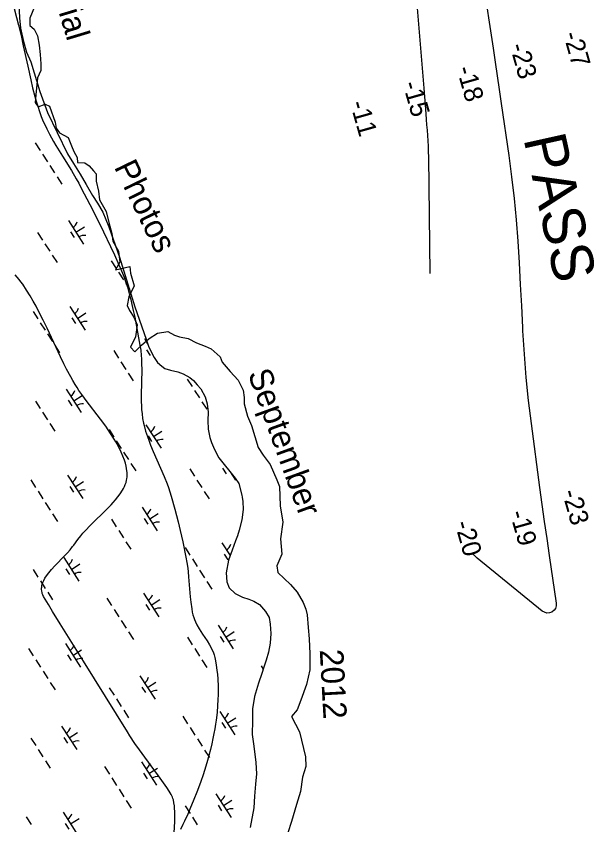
# Model space of a CAD drawing. Extents: x 3937982 to 3958556, y 219448 to 241894.
# Drawn here: x 3948254 to 3949288, y 227680 to 229125 of the extents above; entities that cross this region are included whole.
import ezdxf

# ---------------------------------------------------------------- set-up
doc = ezdxf.new("R2010")
doc.units = 0
for name, color, linetype in [('V-RIVR-EDGE', 7, 'Continuous'), ('V-RIVR-IDEN', 7, 'Continuous'), ('V-RIVR-RANG', 7, 'Continuous'), ('V-SITE-VEGE', 7, 'Continuous'), ('V-TOPO-MINR', 7, 'Continuous'), ('V-WETL-SWMP', 7, 'Continuous')]:
    doc.layers.add(name, color=color, linetype=linetype)

msp = doc.modelspace()

# ---------------------------------------------------------------- linework, layer by layer
at = {"layer": 'V-RIVR-EDGE'}
msp.add_lwpolyline([(3948288.104, 229144.622), (3948278.275, 229121.033), (3948278.275, 229108.255), (3948286.138, 229101.375), (3948292.036, 229089.58), (3948294.984, 229072.871), (3948296.95, 229056.161), (3948297.933, 229039.452), (3948297.933, 229027.657), (3948292.036, 229014.88), (3948289.087, 228984.41), (3948288.104, 228970.65), (3948293.019, 228962.786), (3948305.796, 228967.701), (3948313.66, 228963.769), (3948323.488, 228935.265), (3948325.454, 228924.453), (3948331.352, 228916.59), (3948347.078, 228907.744), (3948352.975, 228893.001), (3948356.907, 228883.172), (3948362.804, 228872.36), (3948363.787, 228863.514), (3948376.565, 228862.531), (3948384.428, 228857.617), (3948392.291, 228848.77), (3948397.206, 228842.873), (3948397.206, 228830.095), (3948401.137, 228812.403), (3948403.103, 228796.677), (3948414.898, 228776.036), (3948419.812, 228756.378), (3948424.727, 228736.72), (3948426.693, 228722.96), (3948436.521, 228705.268), (3948439.47, 228685.61), (3948431.607, 228671.849), (3948457.162, 228677.747), (3948458.145, 228665.952), (3948465.025, 228643.345), (3948455.197, 228623.687), (3948452.248, 228607.961), (3948456.179, 228599.115), (3948464.043, 228587.32), (3948469.94, 228573.56), (3948466.991, 228551.936), (3948458.145, 228533.261), (3948466.008, 228525.398), (3948477.803, 228537.192), (3948491.564, 228548.987), (3948506.307, 228558.816), (3948524.982, 228561.765), (3948536.777, 228554.885), (3948545.623, 228551.936), (3948561.349, 228548.987), (3948576.093, 228541.124), (3948591.819, 228535.227), (3948602.631, 228530.312), (3948618.357, 228516.552), (3948622.289, 228506.723), (3948636.049, 228490.013), (3948650.793, 228474.287), (3948659.639, 228456.595), (3948661.605, 228443.817), (3948661.605, 228432.023), (3948667.502, 228410.399), (3948674.382, 228393.69), (3948680.28, 228374.032), (3948686.177, 228354.374), (3948695.023, 228340.613), (3948707.801, 228323.904), (3948719.595, 228296.383), (3948724.51, 228284.588), (3948725.493, 228250.187), (3948730.407, 228220.7), (3948726.476, 228191.213), (3948727.459, 228177.453), (3948728.442, 228163.692), (3948719.595, 228143.051), (3948721.561, 228131.256), (3948744.168, 228109.633), (3948755.963, 228095.872), (3948766.774, 228077.197), (3948771.689, 228065.402), (3948773.655, 228055.573), (3948775.621, 228032.967), (3948777.586, 228012.326), (3948778.569, 227985.788), (3948778.569, 227957.284), (3948772.672, 227930.746), (3948762.843, 227903.225), (3948755.963, 227885.533), (3948746.134, 227873.738), (3948759.894, 227846.217), (3948770.706, 227801.986), (3948771.689, 227784.294), (3948765.792, 227765.619), (3948761.86, 227740.064), (3948754.98, 227716.474), (3948746.134, 227686.005), (3948739.531, 227665.724)], dxfattribs=at)
at = {"layer": 'V-SITE-VEGE'}
for points in [[(3948239.235, 229182.356), (3948258.267, 229108.575), (3948262.705, 229090.34), (3948266.791, 229072.018), (3948274.55, 229035.271), (3948279.945, 229010.82), (3948283.279, 228996.908), (3948287.426, 228981.087), (3948289.822, 228972.69), (3948292.542, 228963.775), (3948295.651, 228954.313), (3948298.86, 228945.523), (3948302.407, 228936.893), (3948304.941, 228931.222), (3948308.504, 228923.747), (3948313.555, 228913.927), (3948320.721, 228901.037), (3948324.989, 228893.752), (3948336.752, 228874.509), (3948352.616, 228848.927), (3948361.365, 228834.153), (3948365.84, 228826.178), (3948370.417, 228817.579), (3948385.413, 228788.458), (3948400.242, 228759.315)], [(3948400.242, 228759.315), (3948409.974, 228739.787), (3948422.68, 228713.524), (3948429.774, 228698.354), (3948437.706, 228680.844), (3948442.431, 228669.629), (3948446.72, 228658.293), (3948449.357, 228650.673), (3948452.622, 228640.443), (3948456.566, 228626.693), (3948458.637, 228618.785), (3948460.857, 228609.711), (3948463.229, 228599.299)], [(3948535.908, 227719.795), (3948534.837, 227724.934), (3948534.136, 227727.422), (3948533.303, 227729.824), (3948532.32, 227732.1), (3948531.167, 227734.217), (3948527.149, 227740.593), (3948522.991, 227746.944), (3948514.324, 227759.586), (3948508.338, 227767.989), (3948500.177, 227779.177), (3948474.445, 227814.184), (3948466.27, 227825.773), (3948457.265, 227839.177), (3948452.661, 227846.409), (3948374.157, 227972.625), (3948332.626, 228039.05), (3948319.084, 228061.199), (3948311.535, 228073.858), (3948303.126, 228088.327), (3948301.77, 228090.991), (3948300.742, 228093.662), (3948300.23, 228095.444), (3948299.759, 228097.821), (3948299.487, 228100.996), (3948299.505, 228102.81), (3948299.677, 228104.887), (3948300.058, 228107.261), (3948300.726, 228109.974), (3948301.774, 228113.081), (3948303.317, 228116.634), (3948305.492, 228120.7), (3948308.453, 228125.347), (3948312.227, 228130.475), (3948317.051, 228136.309), (3948323.281, 228143.197), (3948341.031, 228161.549), (3948345.639, 228166.436), (3948350.316, 228171.64), (3948354.924, 228177.183), (3948357.109, 228180.042), (3948364.22, 228189.94), (3948369.592, 228196.658), (3948373.332, 228201.016), (3948378.491, 228206.709), (3948385.595, 228214.105), (3948395.309, 228223.71), (3948408.285, 228236.264), (3948415.512, 228243.408), (3948423.432, 228251.628), (3948427.452, 228256.068), (3948431.552, 228260.859), (3948435.675, 228266.05), (3948439.746, 228271.705), (3948443.672, 228277.888), (3948445.515, 228281.148), (3948447.271, 228284.572), (3948448.921, 228288.169), (3948450.3, 228291.88), (3948451.301, 228295.718), (3948451.766, 228298.339), (3948452.151, 228301.911), (3948452.264, 228306.785), (3948452.132, 228309.626), (3948451.823, 228312.906), (3948451.266, 228316.701), (3948450.386, 228321.088), (3948449.081, 228326.151), (3948447.242, 228331.969), (3948444.741, 228338.635), (3948441.444, 228346.217), (3948437.229, 228354.755), (3948432.017, 228364.229), (3948429.138, 228369.112), (3948422.754, 228379.325), (3948418.449, 228385.803), (3948414.007, 228392.164), (3948404.818, 228404.616), (3948379.062, 228437.986), (3948372.924, 228446.323), (3948366.182, 228456.01), (3948362.739, 228461.274), (3948359.202, 228466.975), (3948355.242, 228473.703), (3948351.395, 228480.509), (3948344, 228494.326), (3948339.255, 228503.665), (3948333.107, 228516.24), (3948309.319, 228567.17), (3948302.383, 228581.653), (3948294.16, 228598.027), (3948289.597, 228606.647), (3948284.569, 228615.742), (3948278.988, 228625.306), (3948272.754, 228635.323), (3948265.744, 228645.782), (3948262.586, 228650.179), (3948259.319, 228654.488), (3948252.508, 228662.881)], [(3948463.229, 228599.299), (3948465.754, 228587.357), (3948468.449, 228573.666), (3948475.091, 228537.097), (3948476.475, 228527.893), (3948477.407, 228518.63), (3948477.812, 228512.429), (3948478.128, 228504.126), (3948478.23, 228493.018), (3948477.35, 228448.443), (3948477.45, 228435.77), (3948477.696, 228429.04), (3948478.14, 228421.889), (3948478.863, 228414.297), (3948479.959, 228406.246), (3948481.552, 228397.72), (3948482.568, 228393.35), (3948485.288, 228383.452), (3948488.446, 228373.691), (3948490.756, 228367.248), (3948494.049, 228358.724), (3948498.735, 228347.45), (3948518.471, 228302.648), (3948523.657, 228289.699), (3948526.213, 228282.727), (3948528.738, 228275.221), (3948531.167, 228267.132), (3948537.335, 228244.37), (3948543.148, 228221.502), (3948546.83, 228206.208), (3948551.504, 228185.765), (3948557.334, 228158.446), (3948559.112, 228148.645), (3948560.5, 228138.765), (3948561.26, 228132.15), (3948562.114, 228123.299), (3948564.973, 228087.827), (3948566.012, 228077.755), (3948567.541, 228066.327), (3948568.549, 228060.277), (3948569.661, 228055.338), (3948571.164, 228050.504), (3948572.36, 228047.336), (3948574.167, 228043.171), (3948576.899, 228037.706), (3948580.991, 228030.551), (3948586.944, 228021.163), (3948595.054, 228008.725), (3948599.408, 228001.567), (3948601.559, 227997.709), (3948603.678, 227993.558), (3948605.7, 227989.068), (3948607.537, 227984.202), (3948609.071, 227978.91), (3948609.671, 227976.131), (3948611.371, 227966.17), (3948612.714, 227956.106), (3948613.419, 227949.345), (3948614.121, 227940.275), (3948614.66, 227928.091), (3948614.766, 227921.089), (3948614.713, 227913.059), (3948614.434, 227903.843), (3948613.834, 227893.279), (3948612.798, 227881.172), (3948611.174, 227867.313), (3948610.125, 227859.92), (3948608.872, 227852.037), (3948607.381, 227843.636), (3948605.63, 227834.692), (3948603.584, 227825.177), (3948601.204, 227815.068), (3948598.456, 227804.337), (3948595.855, 227795.014), (3948592.943, 227785.34), (3948587.89, 227769.795), (3948583.696, 227757.728), (3948577.765, 227741.621), (3948570.192, 227722.339), (3948565.53, 227711.083), (3948560.441, 227699.322), (3948554.827, 227687.007), (3948551.862, 227680.81), (3948547.375, 227671.913)], [(3948536.488, 227665.919), (3948537.317, 227686.399), (3948537.477, 227694.668), (3948537.348, 227704.263), (3948537.094, 227709.297), (3948536.633, 227714.51), (3948535.908, 227719.795)]]:
    msp.add_lwpolyline(points, dxfattribs=at)
at = {"layer": 'V-TOPO-MINR'}
for points in [[(3948965.952, 229189.663), (3948982.328, 228996.094), (3948982.944, 228988.627), (3948983.54, 228981.159), (3948984.106, 228973.689), (3948984.651, 228966.217), (3948985.796, 228950.077), (3948986.494, 228940.46), (3948987.213, 228930.845), (3948987.962, 228921.231), (3948988.732, 228911.62), (3948989.416, 228902.004), (3948989.963, 228892.383), (3948990.307, 228882.752), (3948990.516, 228873.115), (3948992.802, 228665.393)], [(3949087.731, 229188.625), (3949105.942, 229067.352), (3949109.624, 229042.73), (3949113.284, 229018.104), (3949116.912, 228993.474), (3949120.52, 228968.841), (3949134.107, 228875.635), (3949139.19, 228837.492), (3949143.648, 228799.283), (3949147.166, 228760.976), (3949150.058, 228722.604), (3949152.39, 228684.178), (3949154.602, 228645.745), (3949156.633, 228607.303), (3949158.544, 228568.854), (3949158.84, 228562.594), (3949161.344, 228521.058), (3949164.558, 228479.587), (3949168.838, 228438.212), (3949173.83, 228396.902), (3949189.091, 228282.936), (3949193.238, 228252.479), (3949197.474, 228222.035), (3949201.844, 228191.61), (3949206.303, 228161.197), (3949218.988, 228075.995), (3949218.755, 228071.235), (3949217.534, 228066.973), (3949214.831, 228063.459), (3949211.139, 228060.444), (3949206.535, 228059.012), (3949202.037, 228058.648), (3949197.697, 228059.886), (3949193.463, 228062.192), (3949077.689, 228156.825), (3949074.635, 228159.569), (3949073.216, 228161.051), (3949071.85, 228162.586), (3949069.2, 228165.74)]]:
    msp.add_lwpolyline(points, dxfattribs=at)
at = {"layer": 'V-WETL-SWMP'}
for p, q in [((3948258.731, 229146.516), (3948259.682, 229121.588)), ((3948259.682, 229121.588), (3948261.498, 229103.427)), ((3948261.498, 229103.427), (3948267.336, 229079.248)), ((3948267.336, 229079.248), (3948272.654, 229060.424)), ((3948272.654, 229060.424), (3948280.288, 229043.021)), ((3948280.288, 229043.021), (3948296.204, 228990.277)), ((3948296.204, 228990.277), (3948310.102, 228952.662)), ((3948310.102, 228952.662), (3948327.009, 228917.175)), ((3948327.009, 228917.175), (3948345.806, 228879.143)), ((3948288.116, 228898.496), (3948296.776, 228885.042)), ((3948301.105, 228878.316), (3948309.765, 228864.862)), ((3948345.806, 228879.143), (3948356.705, 228861.541)), ((3948314.095, 228858.135), (3948322.755, 228844.681)), ((3948356.705, 228861.541), (3948368.317, 228842.547)), ((3948368.317, 228842.547), (3948378.76, 228824.008)), ((3948327.085, 228837.954), (3948335.745, 228824.5)), ((3948378.76, 228824.008), (3948390.144, 228804.546)), ((3948390.144, 228804.546), (3948399.374, 228790.656)), ((3948399.374, 228790.656), (3948408.856, 228774.903)), ((3948408.856, 228774.903), (3948419.844, 228748.445)), ((3948347.243, 228759.763), (3948374.305, 228717.72)), ((3948360.774, 228738.741), (3948375.909, 228748.484)), ((3948419.844, 228748.445), (3948438.568, 228694.565)), ((3948292.376, 228738.366), (3948301.036, 228724.912)), ((3948351.039, 228739.611), (3948357.533, 228729.52)), ((3948305.366, 228718.185), (3948314.026, 228704.731)), ((3948318.356, 228698.005), (3948327.016, 228684.551)), ((3948423.943, 228687.478), (3948432.603, 228674.024)), ((3948438.568, 228694.565), (3948466.271, 228605.582)), ((3948436.933, 228667.297), (3948445.593, 228653.843)), ((3948449.923, 228647.117), (3948456.541, 228636.836)), ((3948284.076, 228597.448), (3948292.736, 228583.995)), ((3948349.941, 228606.043), (3948377.003, 228564)), ((3948466.271, 228605.582), (3948485.968, 228547.749)), ((3948353.737, 228585.891), (3948360.232, 228575.801)), ((3948363.472, 228585.022), (3948378.608, 228594.764)), ((3948297.066, 228577.268), (3948305.726, 228563.814)), ((3948310.056, 228557.087), (3948318.716, 228543.633)), ((3948483.07, 228548.745), (3948488.857, 228539.755)), ((3948485.968, 228547.749), (3948491.003, 228533.817)), ((3948323.046, 228536.906), (3948331.706, 228523.452)), ((3948428.204, 228527.348), (3948436.864, 228513.894)), ((3948486.866, 228528.592), (3948493.361, 228518.502)), ((3948491.003, 228533.817), (3948500.28, 228515.266)), ((3948500.28, 228515.266), (3948506.198, 228506.236)), ((3948441.194, 228507.167), (3948449.854, 228493.713)), ((3948506.198, 228506.236), (3948514.19, 228499.558)), ((3948514.19, 228499.558), (3948519.823, 228495.653)), ((3948519.823, 228495.653), (3948529.877, 228492.492)), ((3948454.184, 228486.986), (3948462.844, 228473.532)), ((3948529.877, 228492.492), (3948542.96, 228489.362)), ((3948542.96, 228489.362), (3948552.086, 228485.725)), ((3948552.086, 228485.725), (3948564.505, 228479.092)), ((3948559.771, 228476.46), (3948568.431, 228463.006)), ((3948564.505, 228479.092), (3948571.085, 228473.798)), ((3948571.085, 228473.798), (3948577.452, 228466.405)), ((3948577.452, 228466.405), (3948584.053, 228459.013)), ((3948343.203, 228458.715), (3948370.265, 228416.672)), ((3948572.761, 228456.279), (3948581.421, 228442.825)), ((3948584.053, 228459.013), (3948591.656, 228444.641)), ((3948288.337, 228437.318), (3948296.997, 228423.864)), ((3948346.999, 228438.563), (3948353.494, 228428.473)), ((3948356.734, 228437.694), (3948371.87, 228447.436)), ((3948591.656, 228444.641), (3948595.512, 228432.094)), ((3948585.751, 228436.098), (3948594.411, 228422.644)), ((3948595.512, 228432.094), (3948597.059, 228417.427)), ((3948301.327, 228417.138), (3948309.987, 228403.684)), ((3948597.059, 228417.427), (3948596.28, 228402.27)), ((3948314.317, 228396.957), (3948322.977, 228383.503)), ((3948485.769, 228395.025), (3948512.831, 228352.982)), ((3948596.28, 228402.27), (3948597.135, 228386.897)), ((3948419.904, 228386.43), (3948428.564, 228372.976)), ((3948499.3, 228374.004), (3948514.436, 228383.746)), ((3948597.135, 228386.897), (3948599.847, 228372.241)), ((3948432.894, 228366.249), (3948441.554, 228352.796)), ((3948489.565, 228374.873), (3948496.06, 228364.782)), ((3948599.847, 228372.241), (3948602.969, 228363.183)), ((3948602.969, 228363.183), (3948608.456, 228350.654)), ((3948608.456, 228350.654), (3948616.295, 228336.05)), ((3948445.884, 228346.069), (3948454.544, 228332.615)), ((3948458.874, 228325.888), (3948467.534, 228312.434)), ((3948616.295, 228336.05), (3948645.098, 228299.518)), ((3948564.032, 228316.329), (3948572.692, 228302.876)), ((3948622.694, 228317.574), (3948629.189, 228307.484)), ((3948636.352, 228310.611), (3948645.961, 228295.683)), ((3948280.037, 228296.401), (3948288.697, 228282.947)), ((3948345.902, 228304.996), (3948372.964, 228262.952)), ((3948359.433, 228283.974), (3948374.568, 228293.716)), ((3948577.022, 228296.149), (3948585.682, 228282.695)), ((3948645.098, 228299.518), (3948651.578, 228290.173)), ((3948349.698, 228284.843), (3948356.193, 228274.753)), ((3948651.578, 228290.173), (3948657.012, 228268.948)), ((3948293.027, 228276.22), (3948301.687, 228262.766)), ((3948590.012, 228275.968), (3948598.672, 228262.514)), ((3948657.012, 228268.948), (3948657.998, 228265.532)), ((3948657.998, 228265.532), (3948659.042, 228257.918)), ((3948306.017, 228256.039), (3948314.676, 228242.585)), ((3948659.042, 228257.918), (3948659.726, 228243.423)), ((3948319.006, 228235.858), (3948327.666, 228222.405)), ((3948479.031, 228247.697), (3948506.093, 228205.654)), ((3948492.562, 228226.675), (3948507.698, 228236.418)), ((3948659.726, 228243.423), (3948657.24, 228225.144)), ((3948424.165, 228226.3), (3948432.825, 228212.846)), ((3948482.827, 228227.545), (3948489.322, 228217.454)), ((3948657.24, 228225.144), (3948652.461, 228206.738)), ((3948652.461, 228206.738), (3948649.279, 228196.463)), ((3948437.155, 228206.119), (3948445.815, 228192.665)), ((3948649.279, 228196.463), (3948645.82, 228187.547)), ((3948450.145, 228185.939), (3948458.805, 228172.485)), ((3948621.597, 228184.007), (3948636.291, 228161.178)), ((3948645.82, 228187.547), (3948639.866, 228171.197)), ((3948555.732, 228175.412), (3948564.392, 228161.958)), ((3948625.393, 228163.854), (3948631.888, 228153.764)), ((3948639.866, 228171.197), (3948633.337, 228152.9)), ((3948635.128, 228162.985), (3948637.475, 228164.496)), ((3948339.164, 228157.668), (3948366.226, 228115.624)), ((3948568.722, 228155.231), (3948577.382, 228141.777)), ((3948633.337, 228152.9), (3948629.352, 228130.727)), ((3948284.298, 228136.27), (3948292.958, 228122.817)), ((3948342.96, 228137.515), (3948349.455, 228127.425)), ((3948352.695, 228136.646), (3948367.83, 228146.388)), ((3948581.712, 228135.05), (3948590.372, 228121.597)), ((3948629.352, 228130.727), (3948630.587, 228114.602)), ((3948297.288, 228116.09), (3948305.947, 228102.636)), ((3948594.702, 228114.87), (3948603.361, 228101.416)), ((3948630.587, 228114.602), (3948634.716, 228103.542)), ((3948310.277, 228095.909), (3948318.937, 228082.455)), ((3948481.73, 228093.977), (3948508.792, 228051.934)), ((3948634.716, 228103.542), (3948645.255, 228093.288)), ((3948645.255, 228093.288), (3948658.498, 228086.931)), ((3948415.865, 228085.382), (3948424.525, 228071.929)), ((3948495.261, 228072.956), (3948510.396, 228082.698)), ((3948658.498, 228086.931), (3948669.591, 228083.481)), ((3948669.591, 228083.481), (3948678.74, 228080.022)), ((3948678.74, 228080.022), (3948688.485, 228073.651)), ((3948428.854, 228065.202), (3948437.514, 228051.748)), ((3948485.526, 228073.825), (3948492.021, 228063.735)), ((3948688.485, 228073.651), (3948699.225, 228061.648)), ((3948699.225, 228061.648), (3948705.687, 228050.598)), ((3948705.687, 228050.598), (3948707.876, 228038.753)), ((3948441.844, 228045.021), (3948450.504, 228031.567)), ((3948614.859, 228036.679), (3948641.921, 227994.636)), ((3948707.876, 228038.753), (3948708.919, 228022.238)), ((3948454.834, 228024.84), (3948463.494, 228011.386)), ((3948628.39, 228015.657), (3948643.526, 228025.4)), ((3948708.919, 228022.238), (3948708.022, 228004.937)), ((3948341.862, 228003.948), (3948368.925, 227961.905)), ((3948559.993, 228015.282), (3948568.653, 228001.828)), ((3948618.655, 228016.526), (3948625.15, 228006.436)), ((3948708.022, 228004.937), (3948704.592, 227988.986)), ((3948275.997, 227995.353), (3948284.657, 227981.899)), ((3948355.393, 227982.926), (3948370.529, 227992.669)), ((3948572.983, 227995.101), (3948581.643, 227981.647)), ((3948288.987, 227975.172), (3948297.647, 227961.718)), ((3948345.658, 227983.795), (3948352.153, 227973.705)), ((3948704.592, 227988.986), (3948700.573, 227974.588)), ((3948585.973, 227974.92), (3948594.633, 227961.466)), ((3948691.56, 227964.394), (3948695.383, 227958.454)), ((3948696.547, 227961.938), (3948692.71, 227950.455)), ((3948700.573, 227974.588), (3948696.547, 227961.938)), ((3948301.977, 227954.991), (3948310.637, 227941.538)), ((3948474.992, 227946.649), (3948502.054, 227904.606)), ((3948692.71, 227950.455), (3948686.758, 227933.521)), ((3948314.967, 227934.811), (3948323.627, 227921.357)), ((3948488.523, 227925.628), (3948503.658, 227935.37)), ((3948686.758, 227933.521), (3948679.671, 227909.586)), ((3948420.125, 227925.252), (3948428.785, 227911.798)), ((3948478.788, 227926.497), (3948485.283, 227916.407)), ((3948433.115, 227905.071), (3948441.775, 227891.618)), ((3948679.671, 227909.586), (3948676.463, 227887.222)), ((3948446.105, 227884.891), (3948454.765, 227871.437)), ((3948551.692, 227874.364), (3948560.352, 227860.91)), ((3948617.557, 227882.959), (3948644.62, 227840.916)), ((3948676.463, 227887.222), (3948675.969, 227866.62)), ((3948621.353, 227862.807), (3948627.848, 227852.716)), ((3948631.089, 227861.938), (3948646.224, 227871.68)), ((3948675.969, 227866.62), (3948675.882, 227841.938)), ((3948335.124, 227856.62), (3948362.187, 227814.577)), ((3948348.655, 227835.598), (3948363.791, 227845.341)), ((3948564.682, 227854.183), (3948573.342, 227840.73)), ((3948280.258, 227835.223), (3948288.918, 227821.769)), ((3948338.92, 227836.467), (3948345.415, 227826.377)), ((3948577.672, 227834.003), (3948586.332, 227820.549)), ((3948675.882, 227841.938), (3948678.694, 227820.766)), ((3948678.694, 227820.766), (3948682.318, 227791.63)), ((3948293.248, 227815.042), (3948301.908, 227801.588)), ((3948590.662, 227813.822), (3948599.322, 227800.368)), ((3948306.238, 227794.861), (3948314.898, 227781.407)), ((3948477.69, 227792.93), (3948504.752, 227750.886)), ((3948682.318, 227791.63), (3948683.376, 227771.617)), ((3948411.825, 227784.335), (3948420.485, 227770.881)), ((3948491.221, 227771.908), (3948506.357, 227781.65)), ((3948424.815, 227764.154), (3948433.475, 227750.7)), ((3948481.486, 227772.777), (3948487.981, 227762.687)), ((3948683.376, 227771.617), (3948681.514, 227752.952)), ((3948437.805, 227743.973), (3948446.465, 227730.519)), ((3948681.514, 227752.952), (3948679.858, 227731.373)), ((3948610.819, 227735.631), (3948637.882, 227693.588)), ((3948679.858, 227731.373), (3948678.393, 227710.571)), ((3948450.795, 227723.792), (3948459.455, 227710.339)), ((3948614.615, 227715.479), (3948621.11, 227705.388)), ((3948624.351, 227714.609), (3948639.486, 227724.352)), ((3948337.823, 227702.9), (3948364.885, 227660.857)), ((3948555.953, 227714.234), (3948564.613, 227700.78)), ((3948678.393, 227710.571), (3948672.324, 227675.757)), ((3948271.958, 227694.305), (3948280.618, 227680.851)), ((3948351.354, 227681.879), (3948366.49, 227691.621)), ((3948568.943, 227694.053), (3948577.603, 227680.599)), ((3948341.619, 227682.748), (3948348.114, 227672.657))]:
    msp.add_line(p, q, dxfattribs=at)
for centre, start, end in [((3948346.023, 228762.096), 301.99668, 343.540338), ((3948375.923, 228715.644), 81.996677, 123.540335), ((3948348.722, 228608.376), 301.99668, 343.540338), ((3948378.622, 228561.924), 81.996677, 123.540335), ((3948341.984, 228461.048), 301.99668, 343.540338), ((3948371.884, 228414.596), 81.996677, 123.540335), ((3948484.55, 228397.358), 301.99668, 343.540338), ((3948514.45, 228350.906), 81.996677, 123.540335), ((3948647.579, 228293.608), 122.681554, 123.540335), ((3948344.683, 228307.328), 301.99668, 343.540338), ((3948374.583, 228260.877), 81.996677, 123.540335), ((3948477.812, 228250.03), 301.99668, 343.540338), ((3948507.712, 228203.578), 81.996677, 123.540335), ((3948620.378, 228186.34), 301.99668, 343.540338), ((3948337.944, 228160), 301.99668, 343.540338), ((3948367.844, 228113.549), 81.996677, 123.540335), ((3948480.51, 228096.31), 301.99668, 343.540338), ((3948510.41, 228049.858), 81.996677, 123.540335), ((3948613.64, 228039.012), 301.99668, 343.540338), ((3948643.54, 227992.56), 81.996677, 123.540335), ((3948340.643, 228006.281), 301.99668, 343.540338), ((3948370.543, 227959.829), 81.996677, 123.540335), ((3948473.772, 227948.982), 301.99668, 343.540338), ((3948503.672, 227902.53), 81.996677, 123.540335), ((3948616.338, 227885.292), 301.99668, 343.540338), ((3948333.905, 227858.953), 301.99668, 343.540338), ((3948646.238, 227838.84), 81.996677, 123.540335), ((3948363.805, 227812.501), 81.996677, 123.540335), ((3948476.471, 227795.262), 301.99668, 343.540338), ((3948506.371, 227748.811), 81.996677, 123.540335), ((3948609.6, 227737.964), 301.99668, 343.540338), ((3948639.5, 227691.512), 81.996677, 123.540335), ((3948336.604, 227705.233), 301.99668, 343.540338)]:
    msp.add_arc(centre, 17.623, start, end, dxfattribs=at)

# ---------------------------------------------------------------- texts
at = {"layer": 'V-RIVR-IDEN'}
for s, height, rotation, p in [('Aerial', 41.9999, 286.777012, (3948304.423, 229215.757)), ('PASS', 74.9999, 282.503837, (3949160.099, 228906.128)), ('Photos', 41.9999, 295.85119, (3948428.277, 228855.422)), ('September', 41.9999, 289.945891, (3948667.361, 228486.316)), ('2012', 41.9999, 273.134859, (3948796.28, 227993.024))]:
    msp.add_text(s, height=height, rotation=rotation, dxfattribs=at).set_placement(p)
at = {"layer": 'V-RIVR-RANG'}
for s, rotation, p in [('-27', 285.886222, (3949230.823, 229092.867)), ('-23', 285.886222, (3949135.398, 229071.958)), ('-18', 285.886222, (3949040.425, 229031.222)), ('-15', 285.886222, (3948944.009, 229004.311)), ('-11', 285.886222, (3948849.964, 228969.435)), ('-23', 285.883222, (3949228.687, 228274.967)), ('-19', 285.883222, (3949135.285, 228237.827)), ('-20', 285.883222, (3949036.938, 228219.164))]:
    msp.add_text(s, height=33.5, rotation=rotation, dxfattribs=at).set_placement(p)

doc.saveas('drawing.dxf')
